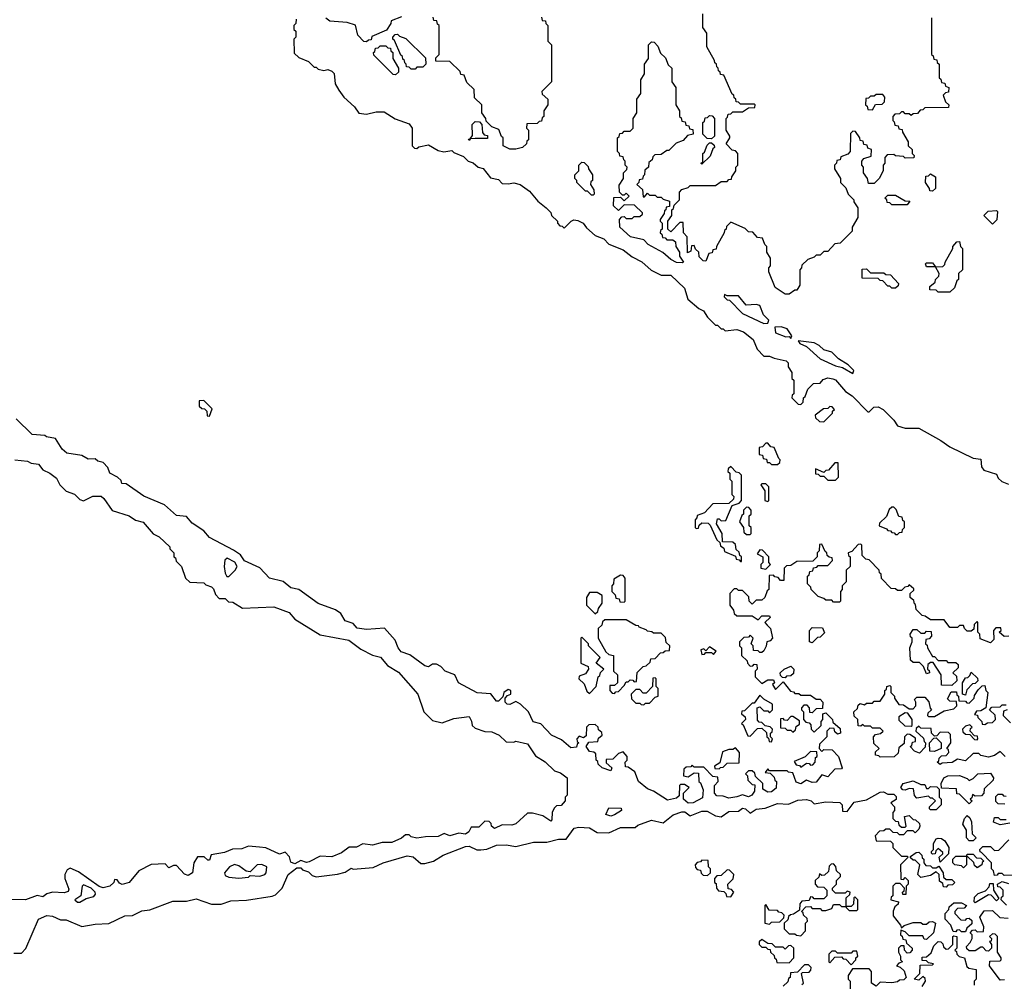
# Model space of a CAD drawing. Extents: x 2889633 to 3052318, y 540750 to 918690.
# Tile 290 of 656: x 2934815 to 2939896, y 753619 to 758595. Entities that reach past the tile are written whole.
import ezdxf

# ---------------------------------------------------------------- set-up
doc = ezdxf.new("R2010")
doc.units = 0

msp = doc.modelspace()

# ---------------------------------------------------------------- linework, layer by layer
at = {"layer": '0CON02XD'}
for points in [[(2939550, 758375), (2939560, 758365), (2939560, 758295), (2939568.3, 758288.3), (2939571.7, 758271.7), (2939588.3, 758268.3), (2939591.7, 758251.7), (2939610, 758245), (2939608.3, 758221.7), (2939591.7, 758218.3), (2939580, 758205), (2939591.7, 758171.7), (2939610, 758155), (2939608.3, 758141.7), (2939485, 758140), (2939475, 758130), (2939461.7, 758128.3), (2939448.3, 758111.7), (2939425, 758110), (2939415, 758100), (2939405, 758110), (2939385, 758110), (2939375, 758120), (2939365, 758120), (2939355, 758110), (2939331.7, 758108.3), (2939320, 758095), (2939320, 758075), (2939328.3, 758068.3), (2939331.7, 758051.7), (2939348.3, 758048.3), (2939351.7, 758031.7), (2939368.3, 758028.3), (2939370, 758015), (2939400, 757965), (2939400, 757945), (2939420, 757925), (2939420, 757905), (2939430, 757895), (2939428.3, 757881.7), (2939385, 757880), (2939375, 757890), (2939335, 757892.5), (2939325, 757900), (2939291.7, 757898.3), (2939280, 757885), (2939280, 757855), (2939270, 757845), (2939270, 757815), (2939250, 757775), (2939225, 757750), (2939195, 757750), (2939190, 757775), (2939170, 757805), (2939170, 757835), (2939160, 757845), (2939160, 757865), (2939171.7, 757878.3), (2939208.3, 757891.7), (2939210, 757925), (2939191.7, 757931.7), (2939188.3, 757948.3), (2939171.7, 757951.7), (2939168.3, 757968.3), (2939151.7, 757971.7), (2939150, 757985), (2939128.3, 758018.3), (2939115, 758020), (2939101.7, 758008.3), (2939100, 757915), (2939088.3, 757901.7), (2939051.7, 757888.3), (2939048.3, 757871.7), (2939031.7, 757868.3), (2939030, 757855), (2939020, 757845), (2939020, 757825), (2939050, 757775), (2939050, 757755), (2939078.3, 757728.3), (2939090, 757695), (2939120, 757665), (2939120, 757655), (2939140, 757625), (2939140, 757575), (2939110, 757525), (2939110, 757505), (2939048.3, 757441.7), (2939021.7, 757438.3), (2938985, 757400), (2938965, 757400), (2938945, 757380), (2938925, 757380), (2938915, 757370), (2938881.7, 757358.3), (2938851.7, 757328.3), (2938850, 757315), (2938840, 757305), (2938840, 757225), (2938825, 757200), (2938815, 757200), (2938785, 757180), (2938765, 757180), (2938713.6, 757213.6), (2938680, 757295), (2938680, 757315), (2938690, 757325), (2938690, 757365), (2938670, 757395), (2938670, 757425), (2938660, 757435), (2938648.3, 757468.3), (2938621.7, 757471.7), (2938598.3, 757498.3), (2938575, 757500), (2938558.3, 757518.3), (2938485, 757550), (2938461.7, 757528.3), (2938460, 757515), (2938451.7, 757508.3), (2938450, 757495), (2938410, 757425), (2938408.3, 757411.7), (2938391.7, 757408.3), (2938388.3, 757391.7), (2938371.7, 757388.3), (2938355, 757350), (2938341.7, 757351.7), (2938321.7, 757371.7), (2938320, 757395), (2938301.7, 757411.7), (2938295, 757430), (2938281.7, 757428.3), (2938278.3, 757401.7), (2938261.7, 757391.7), (2938260, 757475), (2938240, 757495), (2938238.3, 757548.3), (2938221.7, 757548.3), (2938175, 757500), (2938160, 757515), (2938160, 757555), (2938180, 757585), (2938180, 757615), (2938188.3, 757621.7), (2938191.7, 757638.3), (2938220, 757665), (2938220, 757705), (2938231.7, 757718.3), (2938265, 757730), (2938275, 757740), (2938405, 757740), (2938435, 757760), (2938465, 757760), (2938475, 757770), (2938488.3, 757771.7), (2938490, 757785), (2938510, 757815), (2938510, 757835), (2938520, 757845), (2938520, 757905), (2938508.3, 757918.3), (2938491.7, 757921.7), (2938460, 757955), (2938480, 757985), (2938480, 757995), (2938460, 758025), (2938460, 758085), (2938468.3, 758091.7), (2938471.7, 758108.3), (2938485, 758110), (2938495, 758120), (2938545, 758120), (2938575, 758140), (2938608.3, 758141.7), (2938610, 758155), (2938605, 758160), (2938535, 758160), (2938525, 758170), (2938511.7, 758171.7), (2938510, 758185), (2938501.7, 758191.7), (2938500, 758205), (2938491.7, 758211.7), (2938448.3, 758308.3), (2938431.7, 758311.7), (2938430, 758325), (2938421.7, 758331.7), (2938420, 758345), (2938411.7, 758351.7), (2938410, 758365), (2938401.7, 758371.7), (2938400, 758385), (2938360, 758455), (2938360, 758525), (2938340, 758555), (2938340, 758625)], [(2936241.7, 758598.3), (2936240, 758575), (2936230, 758565), (2936230, 758545), (2936240, 758535), (2936240, 758505), (2936230, 758495), (2936231.7, 758421.7), (2936255, 758400), (2936305, 758380), (2936335, 758350), (2936345, 758350), (2936355, 758340), (2936385, 758332.5), (2936405, 758337.5), (2936425, 758330), (2936437, 758317), (2936442.5, 758265), (2936461.7, 758231.7), (2936487.5, 758195), (2936542.5, 758145), (2936565, 758112.5), (2936605, 758107.5), (2936655, 758120), (2936695, 758120), (2936753, 758083), (2936825, 758057.5), (2936840, 758035), (2936840, 757945), (2936851.7, 757931.7), (2936865, 757930), (2936875, 757940), (2936925, 757950), (2936975, 757920), (2937003, 757913), (2937045, 757920), (2937055, 757910), (2937105, 757890), (2937130, 757865), (2937155, 757857.5), (2937180, 757835), (2937207, 757827), (2937245, 757780), (2937285, 757770), (2937305, 757750), (2937335, 757747.5), (2937365, 757753.3), (2937397.5, 757745), (2937445, 757710), (2937488.3, 757658.3), (2937532.5, 757625)], [(2936785, 758610), (2936731.7, 758588.3), (2936730, 758575), (2936708.3, 758541.7), (2936631.7, 758508.3), (2936628.3, 758491.7), (2936615, 758490), (2936605, 758480), (2936591.7, 758481.7), (2936560, 758515), (2936547, 758567), (2936505, 758580), (2936415, 758587.5), (2936395, 758602.5)], [(2937508.3, 758608.3), (2937511.7, 758591.7), (2937528.3, 758588.3), (2937530, 758575), (2937540, 758565), (2937540, 758485), (2937560, 758465), (2937560, 758275), (2937510, 758225), (2937511.7, 758211.7), (2937540, 758185), (2937540, 758155), (2937520, 758125), (2937520, 758095), (2937511.7, 758088.3), (2937508.3, 758071.7), (2937495, 758070), (2937485, 758060), (2937431.7, 758058.3), (2937430, 758035), (2937440, 758025), (2937440, 757975), (2937431.7, 757968.3), (2937430, 757955), (2937410, 757935), (2937375, 757927.5), (2937345, 757927.5), (2937310, 757945), (2937310, 757985), (2937301.7, 757991.7), (2937288.3, 758028.3), (2937251.7, 758041.7), (2937221.7, 758071.7), (2937220, 758085), (2937200, 758115), (2937200, 758155), (2937161.7, 758191.7), (2937160, 758235), (2937121.7, 758271.7), (2937108.3, 758308.3), (2937091.7, 758311.7), (2937088.3, 758328.3), (2937035, 758380), (2936961.7, 758381.7), (2936961.7, 758398.3), (2936980, 758415), (2936980, 758565), (2936971.7, 758571.7), (2936968.3, 758588.3), (2936951.7, 758591.7), (2936948.3, 758608.3)], [(2939520, 758605), (2939520, 758415), (2939528.3, 758408.3), (2939531.7, 758391.7), (2939548.3, 758388.3), (2939550, 758375)], [(2936855, 758340), (2936835, 758340), (2936825, 758350), (2936811.7, 758351.7), (2936810, 758365), (2936801.7, 758371.7), (2936800, 758385), (2936791.7, 758391.7), (2936790, 758405), (2936781.7, 758411.7), (2936748.3, 758488.3), (2936740, 758495), (2936740, 758505), (2936751.7, 758518.3), (2936765, 758520), (2936775, 758510), (2936808.3, 758498.3), (2936908.3, 758398.3), (2936910, 758365), (2936895, 758350), (2936865, 758350), (2936855, 758340)], [(2938235, 757340), (2938205, 757342.5), (2938175, 757357.5), (2938133.6, 757393.6), (2938057.5, 757435), (2938035, 757460), (2937967.5, 757475), (2937912.5, 757525), (2937910, 757565), (2937921.7, 757578.3), (2937935, 757580), (2937945, 757570), (2937975, 757570), (2937985, 757580), (2938015, 757580), (2938028.3, 757591.7), (2938028.3, 757598.3), (2937988.3, 757638.3), (2937935, 757640), (2937905, 757610), (2937880, 757635), (2937881.7, 757678.3), (2937915, 757680), (2937935, 757660), (2937960, 757685), (2937945, 757700), (2937935, 757690), (2937925, 757690), (2937910, 757705), (2937908.3, 757741.7), (2937930, 757775), (2937930, 757805), (2937948.3, 757821.7), (2937950, 757835), (2937940, 757845), (2937940, 757865), (2937931.7, 757871.7), (2937928.3, 757888.3), (2937911.7, 757891.7), (2937910, 757905), (2937900, 757915), (2937900, 757985), (2937908.3, 757991.7), (2937911.7, 758008.3), (2937925, 758010), (2937935, 758020), (2937965, 758020), (2937980, 758035), (2937980, 758085), (2938000, 758115), (2938000, 758185), (2938020, 758215), (2938020, 758285), (2938040, 758315), (2938040, 758365), (2938060, 758395), (2938060, 758465), (2938075, 758480), (2938088.3, 758478.3), (2938108.3, 758458.3), (2938121.7, 758421.7), (2938148.3, 758398.3), (2938161.7, 758361.7), (2938180, 758345), (2938180, 758275), (2938200, 758245), (2938200, 758155), (2938220, 758125), (2938220, 758095), (2938228.3, 758088.3), (2938231.7, 758071.7), (2938248.3, 758068.3), (2938251.7, 758051.7), (2938268.3, 758048.3), (2938271.7, 758031.7), (2938288.3, 758028.3), (2938290, 758005), (2938261.7, 757998.3), (2938238.3, 757971.7), (2938201.7, 757958.3), (2938165, 757920), (2938155, 757920), (2938125, 757900), (2938091.7, 757898.3), (2938081.7, 757888.3), (2938078.3, 757871.7), (2938061.7, 757858.3), (2938060, 757835), (2938041.7, 757818.3), (2938040, 757795), (2938031.7, 757788.3), (2938028.3, 757771.7), (2938011.7, 757768.3), (2938010, 757755), (2938000, 757745), (2938028.3, 757718.3), (2938031.7, 757681.7), (2938038.3, 757681.7), (2938055, 757700), (2938065, 757690), (2938095, 757690), (2938105, 757680), (2938125, 757680), (2938135, 757670), (2938168.3, 757658.3), (2938168.3, 757631.7), (2938151.7, 757628.3), (2938150, 757615), (2938141.7, 757608.3), (2938140, 757595), (2938120, 757565), (2938120, 757555), (2938130, 757545), (2938130, 757515), (2938121.7, 757508.3), (2938120, 757495), (2938128.3, 757488.3), (2938131.7, 757471.7), (2938145, 757470), (2938155, 757460), (2938185, 757460), (2938198.3, 757448.3), (2938200, 757425), (2938220, 757395), (2938220, 757375), (2938240, 757345), (2938235, 757340)], [(2936755, 758310), (2936741.7, 758311.7), (2936641.7, 758411.7), (2936640, 758425), (2936648.3, 758431.7), (2936651.7, 758448.3), (2936665, 758450), (2936675, 758460), (2936705, 758460), (2936715, 758450), (2936728.3, 758448.3), (2936730, 758435), (2936740, 758425), (2936740, 758395), (2936770, 758345), (2936770, 758325), (2936755, 758310)], [(2939215, 758130), (2939231.7, 758158.3), (2939265, 758160), (2939278.3, 758171.7), (2939280, 758195), (2939268.3, 758208.3), (2939235, 758210), (2939225, 758200), (2939205, 758200), (2939195, 758190), (2939181.7, 758188.3), (2939180, 758155), (2939188.3, 758148.3), (2939191.7, 758131.7), (2939215, 758130)], [(2937135, 757972.5), (2937131.7, 757978.3), (2937140, 757980), (2937151.7, 757998.3), (2937150, 758055), (2937165, 758070), (2937188.3, 758068.3), (2937200, 758055), (2937203, 758013), (2937211.7, 758001.7), (2937228.3, 757998.3), (2937228.3, 757981.7), (2937165, 757982.5), (2937140, 757980), (2937135, 757972.5)], [(2938385, 757980), (2938361.7, 757981.7), (2938340, 758005), (2938340, 758065), (2938348.3, 758071.7), (2938351.7, 758088.3), (2938365, 758090), (2938375, 758100), (2938388.3, 758098.3), (2938400, 758085), (2938400, 757995), (2938385, 757980)], [(2938335, 757850), (2938330, 757855), (2938340, 757860), (2938340, 757905), (2938348.3, 757911.7), (2938361.7, 757948.3), (2938375, 757960), (2938385, 757960), (2938398.3, 757948.3), (2938400, 757935), (2938391.7, 757928.3), (2938378.3, 757891.7), (2938335, 757850)], [(2937775, 757690), (2937765, 757690), (2937745, 757710), (2937735, 757710), (2937690, 757755), (2937690, 757765), (2937680, 757775), (2937680, 757795), (2937700, 757815), (2937700, 757845), (2937715, 757860), (2937728.3, 757858.3), (2937748.3, 757838.3), (2937750, 757825), (2937770, 757795), (2937770, 757765), (2937761.7, 757758.3), (2937760, 757745), (2937777, 757717), (2937780, 757695), (2937775, 757690)], [(2939525, 757710), (2939511.7, 757711.7), (2939510, 757725), (2939490, 757755), (2939491.7, 757788.3), (2939505, 757790), (2939515, 757800), (2939540, 757785), (2939540, 757725), (2939525, 757710)], [(2939395, 757640), (2939315, 757640), (2939305, 757650), (2939291.7, 757651.7), (2939290, 757665), (2939280, 757675), (2939295, 757690), (2939335, 757690), (2939385, 757660), (2939408.3, 757658.3), (2939395, 757640)], [(2937532.5, 757625), (2937555, 757600), (2937560, 757585), (2937590, 757555), (2937590, 757545), (2937601.7, 757531.7), (2937615, 757530), (2937625, 757520), (2937660, 757555), (2937675, 757562.5), (2937695, 757560), (2937722.5, 757545), (2937740.7, 757520.7), (2937785, 757482.5), (2937830, 757465), (2937855, 757437.5), (2937928.3, 757408.3), (2937975, 757372.5), (2938026.1, 757346.1), (2938073, 757303), (2938125, 757277.5), (2938175, 757276.7), (2938245, 757210), (2938263.6, 757153.6), (2938320, 757105), (2938343, 757093), (2938365, 757060), (2938405, 757020), (2938415, 757020), (2938435, 757000), (2938445, 757000), (2938455, 756990), (2938515, 756997.5), (2938550, 756985), (2938600, 756945), (2938620, 756895), (2938655, 756860), (2938685, 756860), (2938708.3, 756848.3), (2938770, 756835), (2938780, 756825), (2938780, 756805), (2938800, 756775), (2938800, 756745), (2938810, 756735), (2938810, 756665), (2938801.7, 756658.3), (2938800, 756645), (2938831.7, 756611.7), (2938845, 756610), (2938858.3, 756621.7), (2938860, 756645), (2938868.3, 756651.7), (2938881.7, 756688.3), (2938911.7, 756718.3), (2938945, 756720), (2938961.7, 756738.3), (2938985, 756747.5), (2939011.7, 756741.7), (2939025, 756737.5), (2939077, 756677), (2939110, 756655), (2939191.7, 756571.7), (2939198.3, 756571.7), (2939223, 756597), (2939245, 756597.5), (2939270, 756585), (2939325, 756530), (2939345, 756500), (2939385, 756487.5), (2939455, 756487.5), (2939567.5, 756425), (2939615, 756392.5), (2939735, 756332.5), (2939775, 756327.5), (2939778.3, 756288.3), (2939790.7, 756270.7), (2939855, 756250), (2939865, 756230), (2939883, 756213), (2939918.3, 756198.3)], [(2939835, 757540), (2939790, 757585), (2939813, 757607), (2939855, 757610), (2939860, 757605), (2939857, 757563), (2939835, 757540)], [(2939615, 757190), (2939555, 757190), (2939545, 757200), (2939511.7, 757201.7), (2939511.7, 757218.3), (2939538.3, 757241.7), (2939540, 757255), (2939558.3, 757271.7), (2939560, 757285), (2939540, 757320), (2939495, 757320), (2939490, 757335), (2939495, 757340), (2939525, 757340), (2939540, 757320), (2939578.3, 757321.7), (2939588.3, 757331.7), (2939590, 757345), (2939630, 757415), (2939630, 757425), (2939651.7, 757448.3), (2939665, 757450), (2939670, 757425), (2939680, 757415), (2939680, 757305), (2939660, 757285), (2939660, 757255), (2939651.7, 757248.3), (2939638.3, 757211.7), (2939615, 757190)], [(2939335, 757210), (2939315, 757210), (2939305, 757220), (2939295, 757220), (2939268.3, 757248.3), (2939255, 757250), (2939245, 757260), (2939161.7, 757261.7), (2939161.7, 757308.3), (2939185, 757310), (2939205, 757290), (2939275, 757290), (2939285, 757280), (2939308.3, 757278.3), (2939350, 757235), (2939348.3, 757221.7), (2939335, 757210)], [(2938655, 757027.5), (2938675, 757030), (2938680, 757045), (2938653, 757073), (2938635, 757120), (2938615, 757126.7), (2938563, 757123), (2938525, 757170), (2938465, 757170), (2938451.7, 757178.3), (2938450, 757165), (2938465, 757150), (2938478.3, 757148.3), (2938545, 757080), (2938655, 757027.5)], [(2938795, 756950), (2938800, 756965), (2938775, 757000), (2938745, 757010), (2938711.7, 757008.3), (2938715, 756980), (2938768.3, 756958.3), (2938785, 756960), (2938795, 756950)], [(2939115, 756770), (2939120, 756785), (2939090, 756815), (2939040, 756845), (2939005, 756880), (2938965, 756892.5), (2938940, 756915), (2938915, 756927.5), (2938831.7, 756938.3), (2938840, 756925), (2938875, 756910), (2938946.4, 756846.4), (2939025, 756810), (2939061.7, 756801.7), (2939115, 756770)], [(2935795, 756550), (2935808.3, 756588.3), (2935765, 756630), (2935741.7, 756628.3), (2935741.7, 756601.7), (2935755, 756590), (2935768.3, 756588.3), (2935780, 756575), (2935781.7, 756551.7), (2935795, 756550)], [(2938965, 756520), (2939010, 756565), (2939010, 756575), (2939020, 756585), (2939008.3, 756598.3), (2938995, 756600), (2938985, 756590), (2938963, 756587), (2938920, 756555), (2938921.7, 756541.7), (2938941.7, 756521.7), (2938965, 756520)], [(2938515, 754586.7), (2938475, 754580), (2938445, 754590), (2938411.7, 754591.7), (2938400, 754605), (2938400, 754645), (2938420, 754665), (2938418.3, 754688.3), (2938391.7, 754691.7), (2938345, 754740), (2938295, 754740), (2938285, 754750), (2938278.3, 754741.7), (2938255, 754740), (2938241.7, 754728.3), (2938240, 754695), (2938265, 754690), (2938295, 754710), (2938318.3, 754708.3), (2938320, 754665), (2938328.3, 754658.3), (2938341.7, 754621.7), (2938338.3, 754581.7), (2938290, 754555), (2938263.9, 754553.9), (2938240, 754575), (2938240, 754605), (2938270, 754635), (2938245, 754650), (2938225, 754650), (2938220, 754645), (2938218.3, 754591.7), (2938205, 754580), (2938158.3, 754568.3), (2938086.2, 754616.2), (2938055, 754627.5), (2938007.5, 754665), (2937990, 754715), (2937955, 754740), (2937941.7, 754741.7), (2937940, 754765), (2937950, 754775), (2937950, 754795), (2937928.3, 754818.3), (2937905, 754810), (2937875, 754780), (2937841.7, 754778.3), (2937841.7, 754761.7), (2937870, 754735), (2937865, 754720), (2937820, 754735), (2937800, 754755), (2937798.3, 754768.3), (2937790, 754775), (2937788.3, 754808.3), (2937777, 754817), (2937755, 754820), (2937737.5, 754845), (2937752.5, 754867.5), (2937798.3, 754871.7), (2937801.7, 754888.3), (2937820, 754905), (2937818.3, 754918.3), (2937801.7, 754931.7), (2937800, 754945), (2937785, 754960), (2937751.7, 754958.3), (2937740, 754945), (2937738.3, 754901.7), (2937725, 754890), (2937701.7, 754898.3), (2937690, 754885), (2937691.7, 754871.7), (2937700, 754865), (2937691.7, 754858.3), (2937688.3, 754841.7), (2937658.3, 754838.3), (2937610.7, 754880.7), (2937560, 754905), (2937505, 754962.5), (2937465, 754972.5), (2937440, 755025), (2937400, 755065), (2937375, 755077.5), (2937345, 755062.5), (2937330, 755065), (2937320, 755075), (2937320, 755095), (2937331.7, 755108.3), (2937350, 755115), (2937350, 755135), (2937335, 755140), (2937312.5, 755125), (2937308.3, 755101.7), (2937285, 755080), (2937275, 755080), (2937247, 755117), (2937175, 755123.3), (2937080, 755175), (2937060, 755215), (2937010, 755235), (2936988.3, 755258.3), (2936965, 755270), (2936945, 755270), (2936925, 755257.5), (2936905, 755262.5), (2936828.3, 755318.3), (2936783.3, 755335), (2936767.5, 755355), (2936752.5, 755395), (2936697, 755457), (2936605, 755450), (2936556.4, 755456.4), (2936535, 755480), (2936494.4, 755494.4), (2936471.7, 755531.7), (2936445, 755550), (2936355, 755583.8), (2936256.1, 755656.1), (2936213.9, 755663.9), (2936175, 755696.7), (2936104.2, 755714.2), (2936055, 755767.5), (2935975, 755803.3), (2935953.9, 755833.9), (2935918.3, 755858.3), (2935793.9, 755923.9), (2935765, 755957.5), (2935705, 755997.5), (2935675, 756032.5), (2935625, 756037.5), (2935561.7, 756091.7), (2935455, 756137.5), (2935365, 756200), (2935341.7, 756201.7), (2935338.3, 756218.3), (2935320, 756235), (2935280, 756255), (2935270, 756285), (2935245, 756310), (2935218.3, 756318.3), (2935205, 756330), (2935168.3, 756328.3), (2935135, 756347.5), (2935058.3, 756358.3), (2935035, 756380), (2935000, 756435), (2934953, 756443), (2934945, 756450), (2934880, 756455), (2934796.4, 756536.4)], [(2938725, 756300), (2938738.3, 756311.7), (2938740, 756325), (2938731.7, 756331.7), (2938708.3, 756388.3), (2938691.7, 756391.7), (2938675, 756410), (2938665, 756410), (2938648.3, 756391.7), (2938631.7, 756388.3), (2938631.7, 756351.7), (2938648.3, 756348.3), (2938651.7, 756331.7), (2938668.3, 756328.3), (2938671.7, 756311.7), (2938685, 756310), (2938695, 756300), (2938725, 756300)], [(2934790, 756325), (2934855, 756317.5), (2934875, 756307.5), (2934911.7, 756301.7), (2934933.6, 756273.6), (2934970, 756255), (2935005, 756230), (2935022.5, 756195), (2935055, 756162.5), (2935097, 756147), (2935125, 756120), (2935145, 756112.5), (2935193, 756137), (2935235, 756137.5), (2935250, 756125), (2935293, 756063), (2935380, 756035), (2935413, 756013), (2935453, 756003), (2935503.6, 755943.6), (2935535, 755927.5), (2935590, 755875), (2935590, 755865), (2935610, 755845), (2935610, 755825), (2935618.3, 755818.3), (2935621.7, 755801.7), (2935650, 755775), (2935670, 755715), (2935693, 755693), (2935765, 755690), (2935775, 755680), (2935805, 755670), (2935815, 755660), (2935825, 755630), (2935845, 755610), (2935875, 755610), (2935891.7, 755591.7), (2935915, 755590), (2935965, 755560), (2936127, 755567), (2936205, 755537.5), (2936235, 755502.5), (2936365, 755422.5), (2936513.6, 755393.6), (2936575, 755347.5), (2936635, 755317.5), (2936677.3, 755307.3), (2936713.6, 755263.6), (2936769.3, 755229.3), (2936870, 755115), (2936900, 755025), (2936945, 754980), (2936995, 754967.5), (2937055, 754990), (2937135, 755000), (2937147, 754977), (2937150, 754955), (2937165, 754940), (2937215, 754922.5), (2937251.7, 754921.7)], [(2938540, 755800), (2938540, 755825), (2938531.7, 755831.7), (2938528.3, 755848.3), (2938511.7, 755861.7), (2938508.3, 755888.3), (2938495, 755900), (2938441.7, 755901.7), (2938440, 755945), (2938410, 755995), (2938415, 756020), (2938425, 756020), (2938435, 756010), (2938458.3, 756011.7), (2938491.7, 756088.3), (2938528.3, 756101.7), (2938540, 756115), (2938540, 756245), (2938528.3, 756258.3), (2938511.7, 756261.7), (2938485, 756290), (2938471.7, 756278.3), (2938470, 756265), (2938480, 756255), (2938480, 756225), (2938490, 756215), (2938490, 756145), (2938500, 756135), (2938498.3, 756121.7), (2938475, 756100), (2938391.7, 756098.3), (2938348.3, 756051.7), (2938311.7, 756038.3), (2938310, 756025), (2938300, 756015), (2938300, 755975), (2938305, 755970), (2938318.3, 755971.7), (2938321.7, 755988.3), (2938335, 756000), (2938368.3, 755998.3), (2938378.3, 755988.3), (2938411.7, 755911.7), (2938428.3, 755898.3), (2938431.7, 755881.7), (2938448.3, 755868.3), (2938451.7, 755851.7), (2938508.3, 755828.3), (2938511.7, 755811.7), (2938528.3, 755808.3), (2938535, 755800), (2938540, 755800)], [(2939025, 756220), (2939040, 756235), (2939038.3, 756308.3), (2939021.7, 756308.3), (2938988.3, 756271.7), (2938975, 756270), (2938965, 756260), (2938921.7, 756278.3), (2938921.7, 756251.7), (2938935, 756250), (2938945, 756240), (2938965, 756240), (2938985, 756220), (2939025, 756220)], [(2938675, 756110), (2938680, 756115), (2938680, 756185), (2938665, 756200), (2938645, 756200), (2938640, 756195), (2938660, 756165), (2938660, 756115), (2938675, 756110)], [(2938585, 755940), (2938590, 755945), (2938590, 755975), (2938580, 755985), (2938580, 756035), (2938590, 756045), (2938590, 756065), (2938578.3, 756078.3), (2938565, 756080), (2938550, 756065), (2938550, 756045), (2938541.7, 756038.3), (2938530, 756005), (2938550, 755975), (2938551.7, 755951.7), (2938565, 755940), (2938585, 755940)], [(2939345, 755940), (2939355, 755950), (2939368.3, 755951.7), (2939370, 755965), (2939380, 755975), (2939380, 756005), (2939371.7, 756011.7), (2939368.3, 756028.3), (2939351.7, 756031.7), (2939338.3, 756068.3), (2939325, 756080), (2939315, 756080), (2939301.7, 756068.3), (2939288.3, 756031.7), (2939251.7, 755998.3), (2939250, 755985), (2939288.3, 755968.3), (2939295, 755960), (2939308.3, 755958.3), (2939315, 755950), (2939328.3, 755948.3), (2939335, 755940), (2939345, 755940)], [(2939920, 755415), (2939895, 755412.5), (2939870, 755435), (2939880, 755445), (2939878.3, 755458.3), (2939851.7, 755458.3), (2939840, 755445), (2939841.7, 755398.3), (2939825, 755380), (2939771.7, 755401.7), (2939770, 755425), (2939760, 755435), (2939760, 755485), (2939755, 755490), (2939740, 755475), (2939738.3, 755451.7), (2939725, 755440), (2939705, 755440), (2939690, 755455), (2939685, 755470), (2939665, 755470), (2939655, 755460), (2939615, 755460), (2939585, 755500), (2939515, 755500), (2939488.3, 755518.3), (2939471.7, 755521.7), (2939441.7, 755551.7), (2939438.3, 755578.3), (2939431.7, 755581.7), (2939428.3, 755598.3), (2939410, 755615), (2939410, 755635), (2939428.3, 755651.7), (2939428.3, 755658.3), (2939405, 755680), (2939398.3, 755671.7), (2939381.7, 755668.3), (2939365, 755650), (2939345, 755650), (2939335, 755660), (2939311.7, 755661.7), (2939261.7, 755711.7), (2939260, 755735), (2939251.7, 755741.7), (2939250, 755755), (2939198.3, 755808.3), (2939181.7, 755811.7), (2939161.7, 755831.7), (2939160, 755885), (2939155, 755890), (2939141.7, 755888.3), (2939108.3, 755851.7), (2939090, 755845), (2939091.7, 755831.7), (2939100, 755825), (2939100, 755775), (2939080, 755755), (2939080, 755695), (2939060, 755675), (2939060, 755655), (2939050, 755645), (2939050, 755595), (2939045, 755590), (2939015, 755590), (2939005, 755600), (2938975, 755600), (2938965, 755610), (2938935, 755620), (2938900, 755655), (2938898.3, 755668.3), (2938880, 755685), (2938880, 755725), (2938888.3, 755731.7), (2938891.7, 755748.3), (2938908.3, 755751.7), (2938911.7, 755768.3), (2938928.3, 755771.7), (2938935, 755780), (2938985, 755780), (2939010, 755805), (2939008.3, 755818.3), (2938991.7, 755821.7), (2938981.7, 755831.7), (2938980, 755845), (2938971.7, 755851.7), (2938955, 755890), (2938941.7, 755888.3), (2938940, 755855), (2938930, 755845), (2938930, 755825), (2938908.3, 755801.7), (2938825, 755800), (2938795, 755780), (2938771.7, 755778.3), (2938760, 755765), (2938758.3, 755701.7), (2938741.7, 755701.7), (2938728.3, 755718.3), (2938711.7, 755721.7), (2938705, 755730), (2938681.7, 755728.3), (2938680, 755655), (2938671.7, 755648.3), (2938660, 755615), (2938645, 755600), (2938615, 755600), (2938595, 755580), (2938580, 755595), (2938578.3, 755618.3), (2938545, 755650), (2938525, 755650), (2938515, 755660), (2938501.7, 755658.3), (2938480, 755635), (2938480, 755575), (2938498.3, 755548.3), (2938501.7, 755531.7), (2938515, 755520), (2938595, 755520), (2938625, 755500), (2938645, 755520), (2938685, 755520), (2938688.3, 755511.7), (2938660, 755485), (2938671.7, 755471.7), (2938690, 755455), (2938700, 755405), (2938688.3, 755391.7), (2938670, 755385), (2938667, 755363), (2938655, 755340), (2938645, 755330), (2938635, 755330), (2938625, 755340), (2938601.7, 755341.7), (2938600, 755365), (2938590, 755375), (2938600, 755405), (2938585, 755420), (2938575, 755410), (2938551.7, 755408.3), (2938530, 755385), (2938530, 755365), (2938540, 755355), (2938540, 755315), (2938568.3, 755288.3), (2938570, 755275), (2938585, 755260), (2938598.3, 755261.7), (2938605, 755270), (2938618.3, 755268.3), (2938620, 755245), (2938610, 755235), (2938610, 755205), (2938645, 755170), (2938675, 755190), (2938705, 755190), (2938710, 755175), (2938700, 755165), (2938715, 755140), (2938755, 755180), (2938791.7, 755131.7), (2938808.3, 755128.3), (2938815, 755120), (2938835, 755120), (2938845, 755110), (2938895, 755110), (2938925, 755090), (2938945, 755090), (2938960, 755075), (2938958.3, 755041.7), (2938925, 755040), (2938905, 755020), (2938891.7, 755021.7), (2938890, 755045), (2938878.3, 755058.3), (2938861.7, 755058.3), (2938850, 755045), (2938850, 755035), (2938860, 755025), (2938860, 754985), (2938871.7, 754971.7), (2938888.3, 754968.3), (2938898.3, 754958.3), (2938900, 754935), (2938915, 754920), (2938950, 754955), (2938950, 754975), (2938960, 754985), (2938960, 755015), (2938975, 755020), (2939010, 754985), (2939011.7, 754971.7), (2939048.3, 754938.3), (2939050, 754915), (2939035, 754910), (2939021.7, 754921.7), (2939018.3, 754938.3), (2938995, 754940), (2938980, 754925), (2938980, 754895), (2938941.7, 754858.3), (2938940, 754835), (2938955, 754820), (2938965, 754830), (2939008.3, 754828.3), (2939040, 754795), (2939060, 754735), (2939055, 754730), (2939021.7, 754728.3), (2938985, 754690), (2938955, 754700), (2938925, 754662.5), (2938905, 754660), (2938875, 754672.5), (2938845, 754653.3), (2938821.7, 754661.7), (2938805, 754710), (2938783, 754713), (2938775, 754720), (2938685, 754720), (2938675, 754730), (2938661.7, 754711.7), (2938688.3, 754708.3), (2938708.3, 754688.3), (2938711.7, 754671.7), (2938720, 754665), (2938718.3, 754631.7), (2938695, 754612.5), (2938675, 754610), (2938650, 754625), (2938650, 754655), (2938611.7, 754691.7), (2938608.3, 754708.3), (2938595, 754720), (2938575, 754720), (2938560, 754705), (2938570, 754695), (2938571.7, 754671.7), (2938595, 754650), (2938608.3, 754648.3), (2938607.5, 754615), (2938592.5, 754595), (2938575, 754586.7), (2938545, 754596.7), (2938515, 754586.7)], [(2938665, 755760), (2938690, 755785), (2938680, 755795), (2938680, 755825), (2938648.3, 755858.3), (2938635, 755860), (2938620, 755840), (2938650, 755825), (2938650, 755795), (2938640, 755785), (2938640, 755765), (2938665, 755760)], [(2935895, 755723.3), (2935927.5, 755755), (2935936.7, 755775), (2935925, 755796.7), (2935885, 755817.5), (2935873, 755807), (2935870, 755775), (2935875, 755740), (2935883.6, 755723.6), (2935895, 755723.3)], [(2937935, 755590), (2937940, 755595), (2937940, 755715), (2937928.3, 755728.3), (2937915, 755730), (2937881.7, 755708.3), (2937880, 755685), (2937870, 755675), (2937870, 755645), (2937888.3, 755628.3), (2937891.7, 755611.7), (2937908.3, 755608.3), (2937911.7, 755591.7), (2937935, 755590)], [(2937785, 755530), (2937798.3, 755541.7), (2937801.7, 755558.3), (2937820, 755585), (2937820, 755625), (2937795, 755640), (2937755, 755640), (2937740, 755615), (2937740, 755575), (2937785, 755530)], [(2937885, 755120), (2937891.7, 755128.3), (2937905, 755130), (2937935, 755160), (2937945, 755180), (2937955, 755180), (2937965, 755190), (2937978.3, 755188.3), (2937985, 755180), (2937998.3, 755181.7), (2938001.7, 755228.3), (2938031.7, 755258.3), (2938048.3, 755261.7), (2938068.3, 755281.7), (2938071.7, 755298.3), (2938095, 755300), (2938121.7, 755328.3), (2938135, 755330), (2938145, 755340), (2938168.3, 755341.7), (2938170, 755365), (2938151.7, 755381.7), (2938148.3, 755408.3), (2938125, 755430), (2938085, 755430), (2938077, 755437), (2938055, 755440), (2938048.3, 755448.3), (2938011.7, 755461.7), (2938008.3, 755468.3), (2937995, 755470), (2937945, 755500), (2937835, 755500), (2937821.7, 755488.3), (2937818.3, 755471.7), (2937800, 755455), (2937800, 755405), (2937840, 755335), (2937855, 755320), (2937880, 755315), (2937880, 755235), (2937900, 755215), (2937900, 755175), (2937885, 755160), (2937860, 755160), (2937860, 755135), (2937871.7, 755121.7), (2937885, 755120)], [(2938905, 755380), (2938890, 755385), (2938890, 755445), (2938905, 755460), (2938958.3, 755458.3), (2938968.3, 755431.7), (2938945, 755410), (2938931.7, 755408.3), (2938905, 755380)], [(2939625, 755160), (2939571.7, 755161.7), (2939570, 755215), (2939528.3, 755278.3), (2939515, 755280), (2939501.7, 755268.3), (2939500, 755245), (2939508.3, 755238.3), (2939510, 755225), (2939495, 755220), (2939478.3, 755258.3), (2939458.3, 755278.3), (2939425, 755280), (2939411.7, 755291.7), (2939407.5, 755355), (2939420, 755385), (2939420, 755405), (2939411.7, 755411.7), (2939410, 755425), (2939425, 755450), (2939445, 755450), (2939465, 755430), (2939485, 755430), (2939495, 755440), (2939518.3, 755438.3), (2939520, 755415), (2939508.3, 755401.7), (2939491.7, 755398.3), (2939490, 755375), (2939498.3, 755368.3), (2939500, 755355), (2939525, 755310), (2939535, 755310), (2939555, 755290), (2939595, 755290), (2939605, 755280), (2939645, 755280), (2939658.3, 755268.3), (2939658.3, 755251.7), (2939630, 755225), (2939648.3, 755208.3), (2939650, 755185), (2939625, 755160)], [(2937755, 755120), (2937790, 755155), (2937800, 755205), (2937808.3, 755211.7), (2937811.7, 755228.3), (2937830, 755245), (2937790, 755275), (2937810, 755305), (2937750, 755365), (2937750, 755375), (2937715, 755410), (2937710, 755405), (2937710, 755275), (2937748.3, 755258.3), (2937750, 755245), (2937735, 755220), (2937701.7, 755208.3), (2937700, 755195), (2937728.3, 755168.3), (2937741.7, 755131.7), (2937755, 755120)], [(2938395, 755320), (2938408.3, 755338.3), (2938375, 755360), (2938355, 755340), (2938345, 755350), (2938330, 755345), (2938335, 755320), (2938348.3, 755321.7), (2938355, 755330), (2938385, 755330), (2938395, 755320)], [(2938765, 755200), (2938751.7, 755201.7), (2938741.7, 755211.7), (2938740, 755225), (2938760, 755245), (2938795, 755260), (2938810, 755245), (2938808.3, 755221.7), (2938795, 755210), (2938771.7, 755208.3), (2938765, 755200)], [(2939695, 755110), (2939680, 755115), (2939680, 755175), (2939695, 755200), (2939708.3, 755201.7), (2939718.3, 755211.7), (2939725, 755230), (2939758.3, 755198.3), (2939760, 755185), (2939745, 755170), (2939731.7, 755168.3), (2939701.7, 755138.3), (2939695, 755110)], [(2938035, 755060), (2938045, 755070), (2938065, 755070), (2938095, 755100), (2938110, 755105), (2938110, 755145), (2938100, 755155), (2938100, 755195), (2938095, 755200), (2938081.7, 755198.3), (2938080, 755155), (2938048.3, 755121.7), (2938031.7, 755121.7), (2938015, 755140), (2937995, 755140), (2937970, 755115), (2937971.7, 755091.7), (2937995, 755070), (2938015, 755070), (2938021.7, 755061.7), (2938035, 755060)], [(2939565, 754752.5), (2939550, 754765), (2939558.3, 754771.7), (2939560, 754785), (2939571.7, 754798.3), (2939595, 754800), (2939610, 754815), (2939608.3, 754828.3), (2939600, 754835), (2939620, 754865), (2939618.3, 754908.3), (2939607.5, 754917.5), (2939565, 754920), (2939548.3, 754901.7), (2939535, 754900), (2939520, 754915), (2939518.3, 754938.3), (2939465, 754940), (2939455, 754950), (2939441.7, 754938.3), (2939440, 754925), (2939478.3, 754888.3), (2939481.7, 754871.7), (2939490, 754865), (2939488.3, 754841.7), (2939458.3, 754811.7), (2939431.7, 754821.7), (2939410, 754845), (2939418.3, 754851.7), (2939421.7, 754868.3), (2939438.3, 754871.7), (2939438.3, 754888.3), (2939408.3, 754908.3), (2939395, 754910), (2939380, 754895), (2939378.3, 754861.7), (2939351.7, 754838.3), (2939348.3, 754811.7), (2939328.3, 754791.7), (2939255, 754790), (2939248.3, 754798.3), (2939231.7, 754801.7), (2939231.7, 754818.3), (2939250, 754835), (2939221.7, 754861.7), (2939220, 754895), (2939231.7, 754908.3), (2939257, 754913), (2939270, 754925), (2939255, 754940), (2939215, 754940), (2939205, 754950), (2939175, 754950), (2939165, 754960), (2939155, 754950), (2939141.7, 754951.7), (2939140, 754985), (2939121.7, 755001.7), (2939120, 755025), (2939138.3, 755041.7), (2939141.7, 755058.3), (2939151.7, 755068.3), (2939175, 755060), (2939185, 755070), (2939215, 755070), (2939225, 755080), (2939255, 755080), (2939280, 755115), (2939280, 755135), (2939288.3, 755141.7), (2939290, 755155), (2939305, 755160), (2939310, 755155), (2939310, 755125), (2939330, 755105), (2939330, 755095), (2939351.7, 755061.7), (2939375, 755060), (2939405, 755040), (2939425, 755040), (2939440, 755055), (2939440, 755075), (2939431.7, 755088.3), (2939445, 755100), (2939485, 755100), (2939507, 755077), (2939513, 755043), (2939520, 755035), (2939501.7, 755018.3), (2939500, 755005), (2939505, 755000), (2939535, 755000), (2939585, 755030), (2939635, 755040), (2939650, 755055), (2939648.3, 755078.3), (2939615, 755080), (2939602.5, 755092.5), (2939621.7, 755128.3), (2939648.3, 755128.3), (2939651.7, 755111.7), (2939660, 755105), (2939661.7, 755081.7), (2939695, 755080), (2939701.7, 755071.7), (2939715, 755070), (2939740, 755095), (2939741.7, 755108.3), (2939761.7, 755138.3), (2939781.7, 755158.3), (2939795, 755160), (2939800, 755135), (2939810, 755125), (2939800, 755045), (2939775, 755030), (2939751.7, 755028.3), (2939741.7, 755011.7), (2939758.3, 755008.3), (2939760, 754995), (2939780, 754975), (2939781.7, 754961.7), (2939795, 754960), (2939808.3, 754968.3), (2939835, 754970), (2939850, 754985), (2939848.3, 755008.3), (2939820, 755035), (2939831.7, 755048.3), (2939875, 755050), (2939885, 755060), (2939905, 755060)], [(2938695, 754870), (2938700, 754885), (2938690, 754895), (2938690, 754915), (2938698.3, 754921.7), (2938700, 754935), (2938687, 754947), (2938661.7, 754951.7), (2938645, 754970), (2938631.7, 754971.7), (2938621.7, 754981.7), (2938620, 755045), (2938635, 755050), (2938655, 755030), (2938675, 755030), (2938685, 755020), (2938700, 755035), (2938700, 755065), (2938655, 755090), (2938635, 755110), (2938605, 755070), (2938595, 755070), (2938555, 755030), (2938541.7, 755028.3), (2938540, 755015), (2938558.3, 754998.3), (2938560, 754985), (2938540, 754965), (2938548.3, 754958.3), (2938571.7, 754901.7), (2938585, 754900), (2938621.7, 754938.3), (2938645, 754940), (2938668.3, 754918.3), (2938670, 754895), (2938678.3, 754888.3), (2938681.7, 754871.7), (2938695, 754870)], [(2939415, 754950), (2939420, 754955), (2939420, 754985), (2939398.3, 755018.3), (2939385, 755020), (2939351.7, 754998.3), (2939351.7, 754981.7), (2939381.7, 754951.7), (2939415, 754950)], [(2939910, 755035), (2939891.7, 755028.3), (2939890, 755005), (2939928.3, 754968.3)], [(2938805, 754920), (2938818.3, 754931.7), (2938821.7, 754948.3), (2938838.3, 754961.7), (2938838.3, 754978.3), (2938805, 755000), (2938795, 755000), (2938775, 754980), (2938761.7, 754981.7), (2938755, 754990), (2938741.7, 754988.3), (2938741.7, 754941.7), (2938765, 754940), (2938775, 754930), (2938795, 754930), (2938805, 754920)], [(2937251.7, 754921.7), (2937290, 754905), (2937325, 754870), (2937365, 754867.5), (2937375, 754872.5), (2937435, 754860), (2937477, 754797), (2937526.1, 754766.1), (2937575, 754720), (2937605, 754710), (2937640, 754685), (2937640, 754595), (2937630, 754585), (2937630, 754565), (2937608.3, 754541.7), (2937585, 754540), (2937575, 754530), (2937563, 754507), (2937561.7, 754468.3), (2937555, 754460), (2937515, 754487.5), (2937461.7, 754501.7), (2937435, 754502.5), (2937375, 754447.5), (2937355, 754440), (2937305, 754442.5), (2937265, 754422.5), (2937250, 754435), (2937248.3, 754448.3), (2937238.3, 754458.3), (2937215, 754460), (2937185, 754430), (2937145, 754430), (2937132.5, 754405), (2937115, 754394), (2937080.5, 754399.6), (2937035, 754384.2), (2937005, 754396.7), (2936975, 754380.8), (2936909.5, 754380.4), (2936865, 754372.5), (2936835, 754380), (2936825, 754390), (2936805, 754390), (2936785, 754372.5), (2936735, 754350), (2936685, 754350), (2936635, 754336.2), (2936585, 754343.3), (2936553, 754327), (2936515, 754326.7), (2936475, 754297.5), (2936425, 754276.7), (2936365, 754280), (2936309.3, 754250.7), (2936295, 754247.5), (2936265, 754257.5), (2936235, 754240), (2936215, 754250), (2936207, 754277), (2936185, 754300), (2936155, 754290), (2936085, 754322.5), (2936053, 754327), (2935995, 754332.5), (2935961.7, 754318.3), (2935913.6, 754316.4), (2935871.7, 754298.3), (2935803, 754287), (2935795, 754260), (2935785, 754260), (2935767, 754277), (2935733, 754277), (2935713.3, 754245), (2935706.2, 754195), (2935685, 754181.2), (2935665, 754186.7), (2935625, 754232.5), (2935608.3, 754231.7), (2935585, 754220), (2935565, 754240), (2935493, 754237), (2935430, 754205), (2935380, 754145), (2935343.9, 754133.9), (2935330.7, 754140.7), (2935318.3, 754158.3), (2935305, 754160), (2935300, 754145), (2935280, 754125), (2935245, 754117.5), (2935225, 754123.3), (2935119.2, 754199.2), (2935075, 754217.5), (2935060.7, 754209.3), (2935047.5, 754185), (2935047.5, 754165), (2935069.3, 754109.3), (2935065, 754097.5), (2935045, 754091.2), (2934985, 754094), (2934955, 754086.2), (2934935, 754071.2), (2934905, 754076.7), (2934845, 754054.2), (2934766.4, 754056.4)], [(2939755, 754880), (2939760, 754885), (2939758.3, 754898.3), (2939741.7, 754901.7), (2939720, 754925), (2939721.7, 754938.3), (2939730, 754945), (2939718.3, 754958.3), (2939695, 754950), (2939680, 754935), (2939681.7, 754921.7), (2939695, 754910), (2939718.3, 754908.3), (2939741.7, 754881.7), (2939755, 754880)], [(2939535, 754820), (2939511.7, 754821.7), (2939510, 754865), (2939531.7, 754888.3), (2939545, 754890), (2939570, 754865), (2939570, 754835), (2939535, 754820)], [(2938425, 754730), (2938431.7, 754738.3), (2938445, 754740), (2938465, 754760), (2938528.3, 754761.7), (2938530, 754815), (2938508.3, 754838.3), (2938495, 754830), (2938475, 754830), (2938441.7, 754818.3), (2938428.3, 754761.7), (2938400, 754745), (2938401.7, 754731.7), (2938425, 754730)], [(2938845, 754740), (2938875, 754760), (2938888.3, 754758.3), (2938895, 754750), (2938908.3, 754751.7), (2938920, 754765), (2938921.7, 754788.3), (2938930, 754795), (2938928.3, 754818.3), (2938895, 754820), (2938868.3, 754791.7), (2938811.7, 754768.3), (2938821.7, 754751.7), (2938838.3, 754748.3), (2938845, 754740)], [(2939900, 754795), (2939875, 754820), (2939845, 754800), (2939815, 754790), (2939775, 754800), (2939765, 754810), (2939735, 754810), (2939695, 754772.5), (2939655, 754780), (2939627, 754763), (2939575, 754760), (2939565, 754752.5)], [(2939715, 754550), (2939665, 754600), (2939651.7, 754601.7), (2939648.3, 754628.3), (2939571.7, 754631.7), (2939570, 754655), (2939583.8, 754685), (2939605, 754694), (2939665, 754696.2), (2939705, 754680), (2939715, 754670), (2939735, 754680), (2939760, 754705), (2939825, 754707.5), (2939840, 754685), (2939838.3, 754671.7), (2939791.7, 754628.3), (2939790, 754605), (2939778.3, 754591.7), (2939745, 754590), (2939731.7, 754598.3), (2939728.3, 754581.7), (2939720, 754575), (2939730, 754565), (2939715, 754550)], [(2939545, 754520), (2939515, 754520), (2939510, 754525), (2939510, 754535), (2939540, 754565), (2939525, 754580), (2939515, 754580), (2939505, 754590), (2939445, 754580), (2939433, 754593), (2939427, 754627), (2939405, 754630), (2939385, 754620), (2939371.7, 754621.7), (2939362.5, 754635), (2939373.3, 754655), (2939425, 754668), (2939465, 754650), (2939485, 754650), (2939495, 754630), (2939505, 754630), (2939515, 754640), (2939548.3, 754638.3), (2939560, 754625), (2939560, 754585), (2939570, 754575), (2939570, 754545), (2939545, 754520)], [(2938615, 754522.5), (2938661.7, 754528.3), (2938725, 754552.5), (2938781.7, 754548.3), (2938830.7, 754569.3), (2938875, 754572.5), (2938900, 754565), (2938915, 754550), (2938975, 754560), (2939047, 754557), (2939060, 754545), (2939061.7, 754511.7), (2939085, 754510), (2939121.7, 754558.3), (2939185, 754570), (2939255, 754610), (2939271.7, 754611.7), (2939295, 754600), (2939325, 754600), (2939338.3, 754588.3), (2939338.3, 754571.7), (2939310, 754555), (2939330, 754535), (2939330, 754515), (2939320, 754505), (2939320, 754475), (2939335, 754460), (2939348.3, 754458.3), (2939351.7, 754441.7), (2939365, 754430), (2939385, 754430), (2939390, 754435), (2939380, 754485), (2939405, 754490), (2939425, 754470), (2939438.3, 754468.3), (2939458.3, 754448.3), (2939460, 754435), (2939455, 754420), (2939435, 754400), (2939425, 754410), (2939395, 754410), (2939375, 754390), (2939355, 754390), (2939345, 754400), (2939321.7, 754401.7), (2939305, 754420), (2939285, 754420), (2939275, 754410), (2939251.7, 754408.3), (2939230, 754385), (2939235, 754360), (2939308.3, 754358.3), (2939320, 754345), (2939320, 754325), (2939365, 754280), (2939395, 754280), (2939400, 754275), (2939360, 754235), (2939361.7, 754161.7), (2939375, 754160), (2939385, 754170), (2939400, 754155), (2939400, 754135), (2939390, 754125), (2939388.3, 754081.7), (2939371.7, 754081.7), (2939370, 754095), (2939378.3, 754101.7), (2939380, 754115), (2939358.3, 754138.3), (2939335, 754140), (2939320, 754125), (2939320, 754075), (2939311.7, 754068.3), (2939310, 754055), (2939350, 754045), (2939348.3, 754031.7), (2939331.7, 754018.3), (2939323, 753997), (2939323, 753973), (2939360, 753925), (2939365, 753910), (2939378.3, 753921.7), (2939425, 753937.5), (2939465, 753937.5), (2939475, 753930), (2939495, 753930), (2939508.3, 753941.7), (2939525, 753942.5), (2939540, 753935), (2939530, 753885), (2939495, 753850), (2939481.7, 753851.7), (2939475, 753870), (2939405, 753870), (2939385, 753890), (2939361.7, 753898.3), (2939360, 753875), (2939368.3, 753868.3), (2939371.7, 753851.7), (2939388.3, 753848.3), (2939391.7, 753831.7), (2939420, 753805), (2939420, 753795), (2939408.3, 753781.7), (2939395, 753780), (2939380, 753795), (2939378.3, 753818.3), (2939361.7, 753818.3), (2939350, 753805), (2939350, 753785), (2939360, 753765), (2939360, 753745), (2939370, 753735), (2939351.7, 753728.3), (2939340, 753715), (2939358.3, 753708.3), (2939378.3, 753688.3), (2939390, 753655), (2939377, 753643), (2939355, 753640), (2939345, 753632.5), (2939315, 753627.5), (2939255, 753630), (2939235, 753610), (2939210, 753625), (2939210, 753685), (2939198.3, 753698.3), (2939111.7, 753698.3), (2939090, 753665), (2939090, 753645), (2939100, 753635), (2939100, 753595)], [(2939898.3, 754548.3), (2939865, 754550), (2939851.7, 754561.7), (2939851.7, 754588.3), (2939865, 754600), (2939885, 754600), (2939891.7, 754591.7), (2939905, 754590)], [(2934785, 753780), (2934825, 753780), (2934847, 753803), (2934912.5, 753955), (2934955, 753973.3), (2934985, 753970), (2935025, 753952.5), (2935055, 753952.5), (2935135, 753917.5), (2935205, 753930), (2935275, 753932.5), (2935358.3, 753971.7), (2935396.4, 753973.6), (2935445, 753997.5), (2935487, 754003), (2935605, 754047.5), (2935675, 754047.5), (2935725, 754060), (2935805, 754032.5), (2935855, 754032.5), (2935905, 754050), (2935985, 754052.5), (2936117, 754073), (2936135, 754080), (2936170, 754115), (2936200, 754185), (2936245, 754220), (2936265, 754220), (2936275, 754210), (2936305, 754200), (2936325, 754180), (2936345, 754173.3), (2936455, 754187.5), (2936495, 754197.5), (2936525, 754217.5), (2936535, 754212.5), (2936638.3, 754221.7), (2936690, 754245), (2936815, 754282), (2936845, 754276.7), (2936885, 754242.5), (2936905, 754242.5), (2936950, 754255), (2937000, 754285), (2937115, 754330), (2937135, 754331.2), (2937173.6, 754313.6), (2937195, 754313.3), (2937225, 754316.7), (2937275, 754336.7), (2937325, 754338.8), (2937375, 754330), (2937467, 754353), (2937535, 754352.5), (2937595, 754367.5), (2937635, 754367.5), (2937676.2, 754423.8), (2937700.5, 754429.6), (2937755, 754426.7), (2937795, 754402.5), (2937855, 754400), (2937915, 754427.5), (2937991.7, 754428.3), (2938005, 754440), (2938075, 754466.7), (2938135, 754452.5), (2938186.4, 754493.6), (2938231.7, 754508.3), (2938248, 754508), (2938275, 754487.5), (2938335, 754512.5), (2938363, 754513), (2938405, 754487.5), (2938435, 754482.5), (2938475, 754510), (2938525, 754512.5), (2938545, 754527.5), (2938560, 754525), (2938585, 754502.5), (2938615, 754522.5)], [(2937865, 754486.7), (2937840, 754495), (2937855, 754530), (2937918.3, 754528.3), (2937920, 754515), (2937885, 754493.3), (2937865, 754486.7)], [(2939735, 754360), (2939715, 754360), (2939700, 754375), (2939700, 754415), (2939682.5, 754445), (2939690, 754475), (2939705, 754490), (2939718.3, 754478.3), (2939727, 754457), (2939730, 754395), (2939750, 754375), (2939735, 754360)], [(2939925, 754450), (2939875, 754442.5), (2939840, 754455), (2939845, 754480), (2939865, 754480), (2939875, 754470), (2939905, 754470)], [(2939565, 754250), (2939560, 754275), (2939578.3, 754291.7), (2939578.3, 754298.3), (2939555, 754320), (2939541.7, 754308.3), (2939538.3, 754291.7), (2939525, 754290), (2939520, 754295), (2939520, 754305), (2939530, 754315), (2939530, 754345), (2939545, 754370), (2939555, 754372.5), (2939571.7, 754371.7), (2939589.3, 754359.3), (2939610, 754325), (2939608.3, 754291.7), (2939565, 754250)], [(2939938.3, 754181.7), (2939895, 754180), (2939885, 754190), (2939865, 754190), (2939858.3, 754181.7), (2939845, 754180), (2939840, 754205), (2939830, 754215), (2939830, 754245), (2939778.3, 754298.3), (2939771.7, 754301.7), (2939770, 754315), (2939785, 754330), (2939825, 754330), (2939845, 754310), (2939868.3, 754311.7), (2939920, 754365)], [(2938365, 754180), (2938380, 754195), (2938380, 754215), (2938370, 754225), (2938368.3, 754258.3), (2938335, 754260), (2938328.3, 754251.7), (2938311.7, 754248.3), (2938300, 754235), (2938301.7, 754221.7), (2938311.7, 754211.7), (2938328.3, 754208.3), (2938331.7, 754191.7), (2938341.7, 754181.7), (2938365, 754180)], [(2939595, 754120), (2939581.7, 754121.7), (2939578.3, 754138.3), (2939561.7, 754151.7), (2939560, 754185), (2939545, 754200), (2939515, 754180), (2939465, 754170), (2939450, 754185), (2939460, 754235), (2939435, 754260), (2939425, 754260), (2939411.7, 754271.7), (2939411.7, 754278.3), (2939441.7, 754298.3), (2939455, 754300), (2939470, 754285), (2939471.7, 754271.7), (2939480, 754265), (2939480, 754245), (2939491.7, 754231.7), (2939515, 754230), (2939525, 754220), (2939545, 754220), (2939558.3, 754228.3), (2939580, 754195), (2939581.7, 754171.7), (2939595, 754160), (2939625, 754160), (2939640, 754145), (2939628.3, 754131.7), (2939605, 754130), (2939595, 754120)], [(2939755, 754220), (2939741.7, 754231.7), (2939738.3, 754248.3), (2939705, 754280), (2939700, 754280), (2939700, 754235), (2939685, 754220), (2939675, 754230), (2939640, 754235), (2939630, 754245), (2939630, 754265), (2939645, 754280), (2939700, 754280), (2939705, 754290), (2939735, 754290), (2939751.7, 754271.7), (2939775, 754270), (2939790, 754255), (2939781.7, 754248.3), (2939780, 754235), (2939755, 754220)], [(2935945, 754167.5), (2935995, 754172.5), (2936005, 754180), (2936055, 754177.5), (2936080, 754185), (2936087.5, 754195), (2936090, 754225), (2936065, 754237.5), (2936040, 754235), (2936005, 754200), (2935983, 754203), (2935945, 754230), (2935923.6, 754236.4), (2935897.5, 754225), (2935872.5, 754195), (2935875, 754180), (2935895, 754172.5), (2935945, 754167.5)], [(2938485, 754070), (2938500, 754095), (2938488.3, 754108.3), (2938471.7, 754111.7), (2938470, 754135), (2938497, 754163), (2938500, 754185), (2938478.3, 754208.3), (2938465, 754210), (2938435, 754180), (2938411.7, 754178.3), (2938400, 754165), (2938400, 754145), (2938408.3, 754138.3), (2938410, 754115), (2938421.7, 754101.7), (2938448.3, 754098.3), (2938458.3, 754088.3), (2938461.7, 754071.7), (2938485, 754070)], [(2938845, 753870), (2938870, 753895), (2938870, 753935), (2938880, 753945), (2938878.3, 753958.3), (2938860, 753975), (2938858.3, 753988.3), (2938850, 753995), (2938871.7, 754018.3), (2938895, 754020), (2938905, 754010), (2938945, 754010), (2938955, 754000), (2938975, 754000), (2939005, 754010), (2939015, 754030), (2939045, 754030), (2939055, 754020), (2939080, 754020), (2939080, 754065), (2939098.3, 754081.7), (2939100, 754095), (2939085, 754100), (2939075, 754090), (2939025, 754090), (2939010, 754105), (2939010, 754115), (2939030, 754135), (2939030, 754155), (2939050, 754175), (2939050, 754185), (2939030, 754205), (2939027, 754227), (2939015, 754240), (2939001.7, 754238.3), (2938991.7, 754228.3), (2938988.3, 754201.7), (2938968.3, 754181.7), (2938955, 754180), (2938941.7, 754188.3), (2938938.3, 754171.7), (2938920, 754155), (2938920, 754135), (2938931.7, 754121.7), (2938965, 754120), (2938980, 754105), (2938980, 754075), (2938965, 754060), (2938915, 754060), (2938908.3, 754068.3), (2938895, 754070), (2938888.3, 754051.7), (2938851.7, 754048.3), (2938840, 754035), (2938838.3, 754001.7), (2938808.3, 753981.7), (2938791.7, 753978.3), (2938781.7, 753968.3), (2938778.3, 753951.7), (2938760, 753935), (2938760, 753905), (2938785, 753880), (2938815, 753880), (2938823, 753873), (2938845, 753870)], [(2939907, 754027), (2939880, 754055), (2939881.7, 754068.3), (2939890, 754075), (2939890, 754105), (2939875, 754120), (2939861.7, 754121.7), (2939860, 754135), (2939885, 754150), (2939918.3, 754138.3)], [(2935125, 754042.5), (2935158.3, 754061.7), (2935198.3, 754071.7), (2935206.4, 754083.6), (2935203.8, 754095), (2935183.3, 754115), (2935145, 754132.5), (2935137.5, 754125), (2935130, 754075), (2935100, 754055), (2935113, 754043), (2935125, 754042.5)], [(2939745, 754040), (2939740, 754045), (2939741.7, 754068.3), (2939761.7, 754088.3), (2939798.3, 754101.7), (2939818.3, 754121.7), (2939821.7, 754138.3), (2939838.3, 754138.3), (2939840, 754105), (2939868.3, 754061.7), (2939855, 754050), (2939828.3, 754078.3), (2939815, 754080), (2939745, 754040)], [(2939135, 754000), (2939140, 754005), (2939140, 754055), (2939125, 754070), (2939120, 754065), (2939118.3, 754031.7), (2939105, 754020), (2939080, 754020), (2939080, 754015), (2939095, 754000), (2939135, 754000)], [(2938685, 753930), (2938695, 753940), (2938738.3, 753941.7), (2938758.3, 753961.7), (2938760, 753975), (2938748.3, 753988.3), (2938731.7, 753991.7), (2938725, 754000), (2938681.7, 754001.7), (2938665, 754030), (2938660, 754025), (2938660, 753935), (2938685, 753930)], [(2939695, 753890), (2939675, 753890), (2939665, 753900), (2939651.7, 753898.3), (2939645, 753890), (2939631.7, 753891.7), (2939620, 753925), (2939590, 753955), (2939590, 753985), (2939610, 754005), (2939611.7, 754018.3), (2939635, 754040), (2939675, 754040), (2939700, 754025), (2939688.3, 754011.7), (2939655, 754010), (2939640, 753995), (2939640, 753985), (2939671.7, 753951.7), (2939695, 753950), (2939701.7, 753958.3), (2939715, 753960), (2939728.3, 753948.3), (2939728.3, 753931.7), (2939701.7, 753908.3), (2939695, 753890)], [(2939897, 753643), (2939875, 753640), (2939820, 753715), (2939821.7, 753738.3), (2939875, 753740), (2939880, 753745), (2939880, 753755), (2939860, 753785), (2939860, 753865), (2939848.3, 753878.3), (2939835, 753880), (2939820, 753865), (2939830, 753855), (2939828.3, 753841.7), (2939820, 753840), (2939830, 753825), (2939830, 753805), (2939815, 753790), (2939801.7, 753791.7), (2939785, 753810), (2939775, 753810), (2939745, 753792.5), (2939715, 753792.5), (2939701.7, 753801.7), (2939700, 753815), (2939720, 753835), (2939730, 753855), (2939730, 753875), (2939720, 753885), (2939731.7, 753898.3), (2939745, 753900), (2939755, 753890), (2939788.3, 753891.7), (2939790, 753915), (2939770, 753965), (2939791.7, 753998.3), (2939835, 754000), (2939873, 753963), (2939915, 753960)], [(2938785, 753730), (2938810, 753755), (2938810, 753805), (2938795, 753820), (2938781.7, 753818.3), (2938765, 753800), (2938755, 753810), (2938715, 753810), (2938698.3, 753828.3), (2938675, 753830), (2938645, 753850), (2938631.7, 753838.3), (2938630, 753825), (2938645, 753810), (2938665, 753810), (2938675, 753800), (2938688.3, 753798.3), (2938690, 753785), (2938708.3, 753768.3), (2938710, 753755), (2938718.3, 753748.3), (2938721.7, 753731.7), (2938785, 753730)], [(2939471.7, 753608.3), (2939490, 753635), (2939488.3, 753648.3), (2939475, 753660), (2939455, 753640), (2939430, 753645), (2939460, 753675), (2939461.7, 753718.3), (2939525, 753720), (2939530, 753725), (2939505, 753730), (2939495, 753740), (2939471.7, 753741.7), (2939471.7, 753758.3), (2939495, 753760), (2939518.3, 753781.7), (2939531.7, 753818.3), (2939555, 753840), (2939568.3, 753838.3), (2939578.3, 753828.3), (2939581.7, 753811.7), (2939595, 753800), (2939608.3, 753801.7), (2939630, 753825), (2939630, 753865), (2939635, 753870), (2939650, 753865), (2939650, 753805), (2939640, 753795), (2939648.3, 753788.3), (2939650, 753775), (2939663, 753763), (2939690, 753755), (2939701.7, 753711.7), (2939713, 753703), (2939750, 753695), (2939750, 753645), (2939740, 753635), (2939740, 753615)], [(2939105, 753720), (2939130, 753745), (2939130, 753755), (2939140, 753765), (2939135, 753790), (2939115, 753790), (2939105, 753780), (2939035, 753780), (2939025, 753790), (2939005, 753790), (2938990, 753775), (2938990, 753735), (2938995, 753730), (2939021.7, 753758.3), (2939055, 753760), (2939065, 753750), (2939078.3, 753748.3), (2939105, 753720)], [(2938851.7, 753618.3), (2938860, 753625), (2938850, 753675), (2938855, 753680), (2938888.3, 753681.7), (2938898.3, 753691.7), (2938900, 753705), (2938885, 753720), (2938865, 753720), (2938828.3, 753681.7), (2938791.7, 753678.3), (2938790, 753655), (2938781.7, 753648.3), (2938778.3, 753631.7), (2938755, 753610)]]:
    msp.add_lwpolyline(points, dxfattribs=at)

doc.saveas('drawing.dxf')
